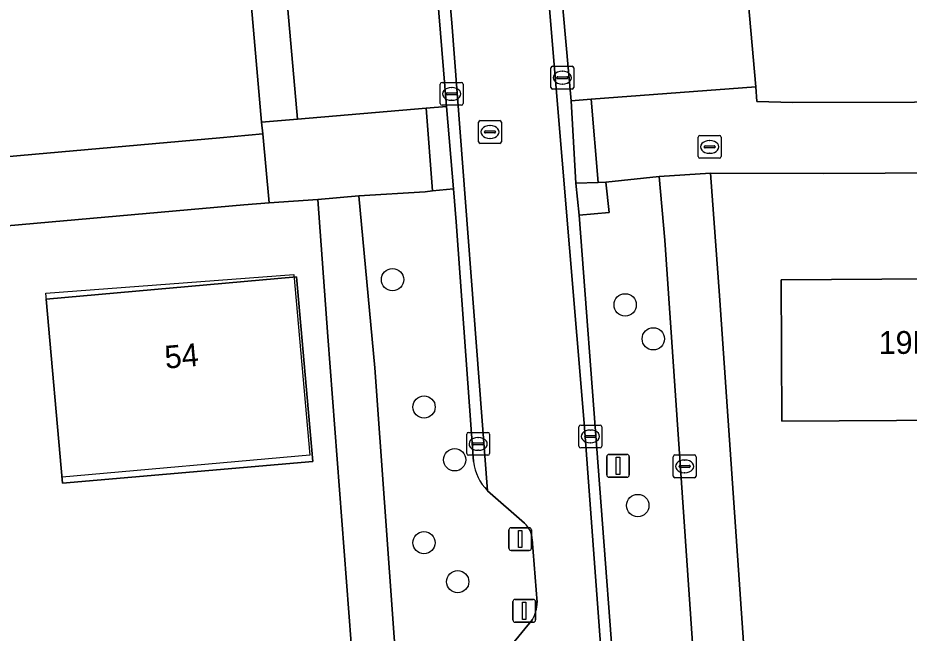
# Model space of a CAD drawing. Extents: x 162661 to 163484, y 380247 to 381230.
# Drawn here: x 163109.5 to 163148.58, y 380436.19 to 380463.16 of the extents above; entities that cross this region are included whole.
import ezdxf

# ---------------------------------------------------------------- set-up
doc = ezdxf.new("R2010")
doc.units = 0
for name, color, linetype in [('IMGEO_Afsluitpaal', 7, 'Continuous'), ('IMGEO_Berm_halfverhard', 7, 'Continuous'), ('IMGEO_Boom', 7, 'Continuous'), ('IMGEO_Erf', 7, 'Continuous'), ('IMGEO_Groenvoorziening', 7, 'Continuous'), ('IMGEO_Kolk', 7, 'Continuous'), ('IMGEO_Lichtmast', 7, 'Continuous'), ('IMGEO_Pand', 7, 'Continuous'), ('IMGEO_Pand_nummerreeks', 7, 'Continuous'), ('IMGEO_Pand_vergunning_verleend', 7, 'Continuous'), ('IMGEO_Parkeervlak_open', 7, 'Continuous'), ('IMGEO_Rijbaan_lokaal_gesloten', 7, 'Continuous'), ('IMGEO_Rijbaan_lokaal_open', 7, 'Continuous'), ('IMGEO_Rioolput', 7, 'Continuous'), ('IMGEO_Voetpad_open', 7, 'Continuous')]:
    doc.layers.add(name, color=color, linetype=linetype)

msp = doc.modelspace()

# ---------------------------------------------------------------- linework, layer by layer
at = {"layer": 'IMGEO_Afsluitpaal'}
for p, q in [((163131.133, 380440.813), (163131.923, 380440.813)), ((163131.923, 380440.813), (163131.133, 380440.813)), ((163131.033, 380439.913), (163131.033, 380440.713)), ((163131.033, 380440.713), (163131.033, 380439.913)), ((163132.023, 380440.713), (163132.023, 380439.913)), ((163132.023, 380439.913), (163132.023, 380440.713)), ((163131.923, 380439.813), (163131.133, 380439.813)), ((163131.133, 380439.813), (163131.923, 380439.813)), ((163131.309, 380437.671), (163132.099, 380437.671)), ((163132.099, 380437.671), (163131.309, 380437.671)), ((163131.209, 380436.771), (163131.209, 380437.571)), ((163131.209, 380437.571), (163131.209, 380436.771)), ((163132.199, 380437.571), (163132.199, 380436.771)), ((163132.199, 380436.771), (163132.199, 380437.571)), ((163132.099, 380436.671), (163131.309, 380436.671)), ((163131.309, 380436.671), (163132.099, 380436.671))]:
    msp.add_line(p, q, dxfattribs=at)
for points in [[(163131.453, 380440.688), (163131.603, 380440.688), (163131.603, 380439.938), (163131.453, 380439.938), (163131.453, 380440.688)], [(163131.629, 380437.546), (163131.779, 380437.546), (163131.779, 380436.796), (163131.629, 380436.796), (163131.629, 380437.546)]]:
    msp.add_lwpolyline(points, dxfattribs=at)
for centre, start, end in [((163131.133, 380440.713), 90, 180), ((163131.133, 380440.713), 90, 180), ((163131.923, 380440.713), 0, 90), ((163131.923, 380440.713), 360, 90), ((163131.133, 380439.913), 180, 270), ((163131.133, 380439.913), 180, 270), ((163131.923, 380439.913), 270, 0), ((163131.923, 380439.913), 270, 0), ((163131.309, 380437.571), 90, 180), ((163131.309, 380437.571), 90, 180), ((163132.099, 380437.571), 0, 90), ((163132.099, 380437.571), 360, 90), ((163131.309, 380436.771), 180, 270), ((163131.309, 380436.771), 180, 270), ((163132.099, 380436.771), 270, 0), ((163132.099, 380436.771), 270, 0)]:
    msp.add_arc(centre, 0.1, start, end, dxfattribs=at)
at = {"layer": 'IMGEO_Berm_halfverhard'}
msp.add_lwpolyline([(163135.285, 380455.956), (163134.941, 380455.944), (163133.966, 380455.91), (163134.109, 380454.512), (163135.43, 380454.63)], close=True, dxfattribs=at)
at = {"layer": 'IMGEO_Boom'}
for centre in [(163125.929, 380451.685), (163136.13, 380450.578), (163137.362, 380449.09), (163127.312, 380446.102), (163128.656, 380443.79), (163136.683, 380441.785), (163127.309, 380440.155), (163128.788, 380438.447)]:
    msp.add_circle(centre, 0.489, dxfattribs=at)
at = {"layer": 'IMGEO_Erf'}
for points in [[(163123.094, 380449.195), (163122.658, 380455.201), (163120.513, 380455.044), (163119.41, 380454.963), (163090.735, 380452.415), (163083.867, 380451.82), (163076.845, 380451.212), (163068.757, 380453.06), (163068.378, 380456.896), (163049.921, 380454.967), (163045.561, 380454.537), (163045.872, 380450.181)], [(163059.202, 380401.669), (163072.831, 380402.7), (163076.355, 380402.967), (163083.412, 380403.501), (163085.079, 380403.627), (163089.515, 380403.963), (163093.438, 380404.26), (163106.644, 380405.259), (163110.041, 380405.516), (163111.313, 380405.612), (163114.53, 380405.856), (163126.293, 380406.746), (163126.155, 380408.871), (163123.094, 380449.195)]]:
    msp.add_lwpolyline(points, dxfattribs=at)
for points in [[(163199.191, 380456.627), (163144.819, 380456.343), (163139.871, 380456.349), (163140.272, 380450.994), (163142.471, 380419.107), (163142.767, 380411.707), (163145.428, 380411.882), (163146.806, 380412.08), (163201.407, 380419.631), (163201.805, 380419.95)], [(163110.743, 380450.826), (163121.714, 380451.803), (163122.434, 380443.71), (163111.461, 380442.759)], [(163143, 380445.481), (163142.964, 380451.679), (163154.024, 380451.743), (163154.031, 380450.56), (163156.279, 380450.572), (163159.226, 380450.588), (163159.438, 380450.589), (163159.485, 380443.521), (163156.326, 380443.5), (163156.307, 380446.339), (163154.077, 380446.324), (163154.062, 380445.545), (163150.543, 380445.525)]]:
    msp.add_lwpolyline(points, close=True, dxfattribs=at)
at = {"layer": 'IMGEO_Groenvoorziening'}
msp.add_lwpolyline([(163194.928, 380483.698), (163143.174, 380475.424), (163140.543, 380475.123), (163140.67, 380473.493), (163141.858, 380460.128), (163141.9, 380459.488), (163143.475, 380459.454), (163159.504, 380459.495), (163159.528, 380458.323), (163197.086, 380458.508)], close=True, dxfattribs=at)
for points in [[(163088.499, 380455.257), (163118.351, 380457.9), (163120.238, 380458.077), (163120.186, 380458.591), (163119.135, 380470.693), (163119.093, 380471.25), (163117.103, 380470.993), (163087.446, 380466.67)], [(163136.528, 380422.373), (163137.292, 380412.726), (163138.601, 380412.785), (163138.664, 380411.408), (163140.797, 380411.539), (163140.239, 380418.958), (163137.867, 380453.413), (163137.628, 380456.205), (163135.285, 380455.956), (163135.43, 380454.63), (163134.109, 380454.512), (163135.779, 380432.484)], [(163129.483, 380443.709), (163128.717, 380454.219), (163128.599, 380455.668), (163127.675, 380455.574), (163127.354, 380455.539), (163124.446, 380455.354), (163125.156, 380447.82), (163127.91, 380409.357), (163128.192, 380405.494)], [(163131.714, 380441.004), (163130.094, 380442.435)], [(163132.268, 380437.534), (163132.055, 380440.303)], [(163130.659, 380435.085), (163132.068, 380436.79)]]:
    msp.add_lwpolyline(points, dxfattribs=at)
for centre, radius, start, end in [((163131.583, 380443.933), 2.112, 186.0814, 225.1626), ((163131.075, 380440.26), 0.981, 2.5385, 49.3425), ((163130.779, 380437.535), 1.489, 329.959, 359.9482)]:
    msp.add_arc(centre, radius, start, end, dxfattribs=at)
at = {"layer": 'IMGEO_Kolk'}
for p, q in [((163132.875, 380460.109), (163132.875, 380460.961)), ((163132.95, 380461.035), (163133.802, 380461.035)), ((163133.363, 380460.815), (163133.388, 380460.815)), ((163133.876, 380460.961), (163133.876, 380460.109)), ((163128.099, 380460.325), (163128.951, 380460.325)), ((163133.134, 380460.529), (163133.134, 380460.541)), ((163133.572, 380460.492), (163133.174, 380460.492)), ((163133.177, 380460.578), (163133.575, 380460.578)), ((163133.618, 380460.541), (163133.618, 380460.529)), ((163128.024, 380459.399), (163128.024, 380460.251)), ((163128.512, 380460.105), (163128.537, 380460.105)), ((163129.025, 380460.251), (163129.025, 380459.399)), ((163133.802, 380460.035), (163132.95, 380460.035)), ((163133.386, 380460.255), (163133.361, 380460.255)), ((163128.283, 380459.819), (163128.283, 380459.831)), ((163128.721, 380459.782), (163128.323, 380459.782)), ((163128.326, 380459.868), (163128.724, 380459.868)), ((163128.535, 380459.545), (163128.51, 380459.545)), ((163128.767, 380459.831), (163128.767, 380459.819)), ((163128.951, 380459.325), (163128.099, 380459.325)), ((163134.104, 380444.386), (163134.104, 380445.238)), ((163134.179, 380445.312), (163135.031, 380445.312)), ((163134.592, 380445.092), (163134.617, 380445.092)), ((163135.105, 380445.238), (163135.105, 380444.386)), ((163129.184, 380444.06), (163129.184, 380444.912)), ((163129.259, 380444.986), (163130.111, 380444.986)), ((163129.672, 380444.766), (163129.697, 380444.766)), ((163130.185, 380444.912), (163130.185, 380444.06)), ((163134.363, 380444.806), (163134.363, 380444.818)), ((163134.801, 380444.769), (163134.403, 380444.769)), ((163134.406, 380444.855), (163134.804, 380444.855)), ((163134.847, 380444.818), (163134.847, 380444.806)), ((163129.443, 380444.48), (163129.443, 380444.492)), ((163129.881, 380444.443), (163129.483, 380444.443)), ((163129.486, 380444.529), (163129.884, 380444.529)), ((163129.927, 380444.492), (163129.927, 380444.48)), ((163135.031, 380444.312), (163134.179, 380444.312)), ((163134.615, 380444.532), (163134.59, 380444.532)), ((163130.111, 380443.986), (163129.259, 380443.986)), ((163129.695, 380444.206), (163129.67, 380444.206)), ((163138.237, 380443.073), (163138.237, 380443.925)), ((163138.312, 380443.999), (163139.164, 380443.999)), ((163139.238, 380443.925), (163139.238, 380443.073)), ((163138.496, 380443.493), (163138.496, 380443.505)), ((163138.539, 380443.542), (163138.937, 380443.542)), ((163138.725, 380443.779), (163138.75, 380443.779)), ((163138.98, 380443.505), (163138.98, 380443.493)), ((163138.934, 380443.456), (163138.536, 380443.456)), ((163138.748, 380443.219), (163138.723, 380443.219)), ((163139.164, 380442.999), (163138.312, 380442.999))]:
    msp.add_line(p, q, dxfattribs=at)
for points in [[(163132.875, 380460.109), (163132.875, 380460.961)], [(163132.95, 380461.035), (163133.802, 380461.035)], [(163133.876, 380460.961), (163133.876, 380460.109)], [(163128.099, 380460.325), (163128.951, 380460.325)], [(163128.024, 380459.399), (163128.024, 380460.251)], [(163129.025, 380460.251), (163129.025, 380459.399)], [(163133.802, 380460.035), (163132.95, 380460.035)], [(163128.951, 380459.325), (163128.099, 380459.325)], [(163134.104, 380444.386), (163134.104, 380445.238)], [(163134.179, 380445.312), (163135.031, 380445.312)], [(163135.105, 380445.238), (163135.105, 380444.386)], [(163129.184, 380444.06), (163129.184, 380444.912)], [(163129.259, 380444.986), (163130.111, 380444.986)], [(163130.185, 380444.912), (163130.185, 380444.06)], [(163135.031, 380444.312), (163134.179, 380444.312)], [(163130.111, 380443.986), (163129.259, 380443.986)], [(163138.237, 380443.073), (163138.237, 380443.925)], [(163138.312, 380443.999), (163139.164, 380443.999)], [(163139.238, 380443.925), (163139.238, 380443.073)], [(163139.164, 380442.999), (163138.312, 380442.999)]]:
    msp.add_lwpolyline(points, dxfattribs=at)
for centre, radius, start, end in [((163132.952, 380460.959), 0.0765, 91.552, 178.448), ((163132.952, 380460.959), 0.0765, 91.552, 178.448), ((163133.8, 380460.959), 0.0765, 1.552, 88.448), ((163133.8, 380460.959), 0.0765, 1.552, 88.448), ((163128.101, 380460.249), 0.0765, 91.552, 178.448), ((163128.101, 380460.249), 0.0765, 91.552, 178.448), ((163128.949, 380460.249), 0.0765, 1.552, 88.448), ((163128.949, 380460.249), 0.0765, 1.552, 88.448), ((163133.174, 380460.538), 0.0403, 85.8775, 175.7526), ((163133.171, 380460.528), 0.0366, 178.938, 274.7102), ((163133.575, 380460.535), 0.043, 264.8664, 352.4533), ((163133.579, 380460.54), 0.0386, 1.7309, 96.639), ((163132.952, 380460.111), 0.0765, 181.552, 268.448), ((163132.952, 380460.111), 0.0765, 181.552, 268.448), ((163133.8, 380460.111), 0.0765, 271.552, 358.448), ((163133.8, 380460.111), 0.0765, 271.552, 358.448), ((163128.323, 380459.828), 0.0403, 85.8775, 175.7526), ((163128.32, 380459.818), 0.0366, 178.938, 274.7102), ((163128.724, 380459.825), 0.043, 264.8664, 352.4533), ((163128.728, 380459.83), 0.0386, 1.7309, 96.639), ((163128.101, 380459.401), 0.0765, 181.552, 268.448), ((163128.101, 380459.401), 0.0765, 181.552, 268.448), ((163128.949, 380459.401), 0.0765, 271.552, 358.448), ((163128.949, 380459.401), 0.0765, 271.552, 358.448), ((163134.181, 380445.236), 0.0765, 91.552, 178.448), ((163134.181, 380445.236), 0.0765, 91.552, 178.448), ((163135.029, 380445.236), 0.0765, 1.552, 88.448), ((163135.029, 380445.236), 0.0765, 1.552, 88.448), ((163129.261, 380444.91), 0.0765, 91.552, 178.448), ((163129.261, 380444.91), 0.0765, 91.552, 178.448), ((163130.109, 380444.91), 0.0765, 1.552, 88.448), ((163130.109, 380444.91), 0.0765, 1.552, 88.448), ((163134.403, 380444.815), 0.0403, 85.8775, 175.7526), ((163134.4, 380444.805), 0.0366, 178.938, 274.7102), ((163134.804, 380444.812), 0.043, 264.8664, 352.4533), ((163134.808, 380444.817), 0.0386, 1.7309, 96.639), ((163129.483, 380444.489), 0.0403, 85.8775, 175.7526), ((163129.48, 380444.479), 0.0366, 178.938, 274.7102), ((163129.884, 380444.486), 0.043, 264.8664, 352.4533), ((163129.888, 380444.491), 0.0386, 1.7309, 96.639), ((163134.181, 380444.388), 0.0765, 181.552, 268.448), ((163134.181, 380444.388), 0.0765, 181.552, 268.448), ((163135.029, 380444.388), 0.0765, 271.552, 358.448), ((163135.029, 380444.388), 0.0765, 271.552, 358.448), ((163129.261, 380444.062), 0.0765, 181.552, 268.448), ((163129.261, 380444.062), 0.0765, 181.552, 268.448), ((163130.109, 380444.062), 0.0765, 271.552, 358.448), ((163130.109, 380444.062), 0.0765, 271.552, 358.448), ((163138.314, 380443.923), 0.0765, 91.552, 178.448), ((163138.314, 380443.923), 0.0765, 91.552, 178.448), ((163139.162, 380443.923), 0.0765, 1.552, 88.448), ((163139.162, 380443.923), 0.0765, 1.552, 88.448), ((163138.536, 380443.502), 0.0403, 85.8775, 175.7526), ((163138.533, 380443.492), 0.0366, 178.938, 274.7102), ((163138.937, 380443.499), 0.043, 264.8664, 352.4533), ((163138.941, 380443.504), 0.0386, 1.7309, 96.639), ((163138.314, 380443.075), 0.0765, 181.552, 268.448), ((163138.314, 380443.075), 0.0765, 181.552, 268.448), ((163139.162, 380443.075), 0.0765, 271.552, 358.448), ((163139.162, 380443.075), 0.0765, 271.552, 358.448)]:
    msp.add_arc(centre, radius, start, end, dxfattribs=at)
for centre, major_axis, ratio, start_param, end_param in [((163133.362, 380460.535), (-0.387, 0.002), 0.722429, 4.712389, 7.853982), ((163133.387, 380460.535), (-0.39, 0.002), 0.717154, 1.570796, 4.712389), ((163128.511, 380459.825), (-0.387, 0.002), 0.722429, 4.712389, 7.853982), ((163128.536, 380459.825), (-0.39, 0.002), 0.717154, 1.570796, 4.712389), ((163134.591, 380444.812), (-0.387, 0.002), 0.722429, 4.712389, 7.853982), ((163134.616, 380444.812), (-0.39, 0.002), 0.717154, 1.570796, 4.712389), ((163129.671, 380444.486), (-0.387, 0.002), 0.722429, 4.712389, 7.853982), ((163129.696, 380444.486), (-0.39, 0.002), 0.717154, 1.570796, 4.712389), ((163138.724, 380443.499), (-0.387, 0.002), 0.722429, 4.712389, 7.853982), ((163138.749, 380443.499), (-0.39, 0.002), 0.717154, 1.570796, 4.712389)]:
    msp.add_ellipse(centre, major_axis=major_axis, ratio=ratio, start_param=start_param, end_param=end_param, dxfattribs=at)
at = {"layer": 'IMGEO_Lichtmast'}
for p, q in [((163135.319, 380443.126), (163135.319, 380443.926)), ((163135.319, 380443.926), (163135.319, 380443.126)), ((163135.419, 380444.026), (163136.209, 380444.026)), ((163136.209, 380444.026), (163135.419, 380444.026)), ((163136.309, 380443.926), (163136.309, 380443.126)), ((163136.309, 380443.126), (163136.309, 380443.926)), ((163136.209, 380443.026), (163135.419, 380443.026)), ((163135.419, 380443.026), (163136.209, 380443.026))]:
    msp.add_line(p, q, dxfattribs=at)
msp.add_lwpolyline([(163135.739, 380443.901), (163135.889, 380443.901), (163135.889, 380443.151), (163135.739, 380443.151), (163135.739, 380443.901)], dxfattribs=at)
for centre, start, end in [((163135.419, 380443.926), 90, 180), ((163135.419, 380443.926), 90, 180), ((163136.209, 380443.926), 0, 90), ((163136.209, 380443.926), 360, 90), ((163135.419, 380443.126), 180, 270), ((163135.419, 380443.126), 180, 270), ((163136.209, 380443.126), 270, 0), ((163136.209, 380443.126), 270, 0)]:
    msp.add_arc(centre, 0.1, start, end, dxfattribs=at)
at = {"layer": 'IMGEO_Pand'}
for points in [[(163121.714, 380451.803), (163110.743, 380450.826), (163111.461, 380442.759), (163122.434, 380443.71)], [(163156.279, 380450.572), (163154.031, 380450.56), (163154.024, 380451.743), (163142.964, 380451.679), (163143, 380445.481), (163150.543, 380445.525), (163154.062, 380445.545), (163154.077, 380446.324), (163156.307, 380446.339), (163156.326, 380443.5), (163159.485, 380443.521), (163159.438, 380450.589), (163159.226, 380450.588)]]:
    msp.add_lwpolyline(points, close=True, dxfattribs=at)
at = {"layer": 'IMGEO_Pand_vergunning_verleend'}
msp.add_lwpolyline([(163110.734, 380451.092), (163121.604, 380451.916), (163122.306, 380443.988), (163111.447, 380443.027)], close=True, dxfattribs=at)
at = {"layer": 'IMGEO_Parkeervlak_open'}
for points in [[(163133.761, 380459.516), (163134.639, 380459.589), (163141.858, 380460.128), (163140.67, 380473.493), (163133.543, 380472.79), (163132.577, 380472.694)], [(163127.303, 380471.425), (163126.394, 380471.328), (163120.702, 380470.83), (163121.761, 380458.724), (163127.41, 380459.201), (163128.296, 380459.266)]]:
    msp.add_lwpolyline(points, close=True, dxfattribs=at)
at = {"layer": 'IMGEO_Rijbaan_lokaal_gesloten'}
for points in [[(163115.266, 380631.188), (163112.623, 380630.934), (163115.178, 380604.321), (163119.159, 380562.859), (163123.634, 380515.495), (163127.457, 380475.027), (163128.535, 380462.939), (163130.094, 380442.435), (163131.714, 380441.004)], [(163134.009, 380429.495), (163135.387, 380431.171), (163134.334, 380445.392), (163131.43, 380480.159), (163128.125, 380515.07), (163123.524, 380563.677)], [(163132.055, 380440.303), (163132.268, 380437.534)], [(163132.068, 380436.79), (163130.659, 380435.085), (163132.464, 380411.134)]]:
    msp.add_lwpolyline(points, dxfattribs=at)
for centre, radius, start, end in [((163131.075, 380440.26), 0.981, 2.5385, 49.3425), ((163130.779, 380437.535), 1.489, 329.959, 359.9482)]:
    msp.add_arc(centre, radius, start, end, dxfattribs=at)
at = {"layer": 'IMGEO_Rijbaan_lokaal_open'}
for points in [[(163117.274, 380629.188), (163123.524, 380563.677), (163128.125, 380515.07), (163131.43, 380480.159), (163134.334, 380445.392), (163135.387, 380431.171)], [(163135.779, 380432.484), (163134.109, 380454.512), (163133.966, 380455.91), (163133.761, 380459.516), (163132.577, 380472.694), (163132.269, 380476.314), (163132.145, 380477.643), (163128.255, 380519.377), (163128.05, 380520.776), (163127.711, 380524.427), (163126.527, 380537.391), (163126.18, 380540.991), (163126.056, 380542.381), (163121.91, 380585.617), (163121.722, 380587.592), (163118.555, 380620.891), (163118.209, 380624.528), (163117.881, 380627.983)], [(163119.159, 380562.859), (163115.178, 380604.321), (163114.616, 380604.267), (163114.948, 380600.812), (163116.125, 380588.535), (163116.457, 380585.073), (163116.594, 380583.646), (163118.648, 380562.791), (163120.693, 380541.2), (163120.812, 380539.9), (163121.174, 380536.166), (163122.304, 380524.006), (163122.656, 380520.415), (163122.745, 380518.996), (163126.812, 380476.425), (163126.963, 380475.043), (163127.303, 380471.425), (163128.296, 380459.266), (163128.599, 380455.668), (163128.717, 380454.219), (163129.483, 380443.709)], [(163130.094, 380442.435), (163128.535, 380462.939), (163127.457, 380475.027), (163123.634, 380515.495), (163119.159, 380562.859)], [(163087.446, 380466.67), (163117.103, 380470.993), (163119.093, 380471.25), (163117.508, 380474.084), (163082.32, 380468.935), (163082.489, 380467.065), (163083.594, 380454.84), (163083.867, 380451.82), (163090.735, 380452.415), (163119.41, 380454.963), (163120.513, 380455.044), (163120.238, 380458.077), (163118.351, 380457.9), (163088.499, 380455.257)]]:
    msp.add_lwpolyline(points, dxfattribs=at)
msp.add_lwpolyline([(163127.41, 380459.201), (163121.761, 380458.724), (163120.186, 380458.591), (163120.238, 380458.077), (163120.513, 380455.044), (163122.658, 380455.201), (163124.446, 380455.354), (163127.354, 380455.539), (163127.675, 380455.574)], close=True, dxfattribs=at)
msp.add_arc((163131.583, 380443.933), 2.112, 186.0814, 225.1626, dxfattribs=at)
at = {"layer": 'IMGEO_Rioolput'}
for p, q in [((163129.703, 380457.73), (163129.703, 380458.582)), ((163129.778, 380458.656), (163130.63, 380458.656)), ((163130.191, 380458.436), (163130.216, 380458.436)), ((163130.704, 380458.582), (163130.704, 380457.73)), ((163129.962, 380458.15), (163129.962, 380458.162)), ((163130.4, 380458.113), (163130.002, 380458.113)), ((163130.005, 380458.199), (163130.403, 380458.199)), ((163130.446, 380458.162), (163130.446, 380458.15)), ((163139.411, 380458.002), (163140.263, 380458.002)), ((163130.63, 380457.656), (163129.778, 380457.656)), ((163130.214, 380457.876), (163130.189, 380457.876)), ((163139.336, 380457.076), (163139.336, 380457.928)), ((163139.824, 380457.782), (163139.849, 380457.782)), ((163140.337, 380457.928), (163140.337, 380457.076)), ((163139.595, 380457.496), (163139.595, 380457.508)), ((163140.033, 380457.459), (163139.635, 380457.459)), ((163139.638, 380457.545), (163140.036, 380457.545)), ((163139.847, 380457.222), (163139.822, 380457.222)), ((163140.079, 380457.508), (163140.079, 380457.496)), ((163140.263, 380457.002), (163139.411, 380457.002))]:
    msp.add_line(p, q, dxfattribs=at)
for points in [[(163129.703, 380457.73), (163129.703, 380458.582)], [(163129.778, 380458.656), (163130.63, 380458.656)], [(163130.704, 380458.582), (163130.704, 380457.73)], [(163139.411, 380458.002), (163140.263, 380458.002)], [(163130.63, 380457.656), (163129.778, 380457.656)], [(163139.336, 380457.076), (163139.336, 380457.928)], [(163140.337, 380457.928), (163140.337, 380457.076)], [(163140.263, 380457.002), (163139.411, 380457.002)]]:
    msp.add_lwpolyline(points, dxfattribs=at)
for centre, radius, start, end in [((163129.78, 380458.58), 0.0765, 91.552, 178.448), ((163129.78, 380458.58), 0.0765, 91.552, 178.448), ((163130.628, 380458.58), 0.0765, 1.552, 88.448), ((163130.628, 380458.58), 0.0765, 1.552, 88.448), ((163130.002, 380458.159), 0.0403, 85.8775, 175.7526), ((163129.999, 380458.149), 0.0366, 178.938, 274.7102), ((163130.403, 380458.156), 0.043, 264.8664, 352.4533), ((163130.407, 380458.161), 0.0386, 1.7309, 96.639), ((163139.413, 380457.926), 0.0765, 91.552, 178.448), ((163139.413, 380457.926), 0.0765, 91.552, 178.448), ((163140.261, 380457.926), 0.0765, 1.552, 88.448), ((163140.261, 380457.926), 0.0765, 1.552, 88.448), ((163129.78, 380457.732), 0.0765, 181.552, 268.448), ((163129.78, 380457.732), 0.0765, 181.552, 268.448), ((163130.628, 380457.732), 0.0765, 271.552, 358.448), ((163130.628, 380457.732), 0.0765, 271.552, 358.448), ((163139.635, 380457.505), 0.0403, 85.8775, 175.7526), ((163139.632, 380457.495), 0.0366, 178.938, 274.7102), ((163140.036, 380457.502), 0.043, 264.8664, 352.4533), ((163140.04, 380457.507), 0.0386, 1.7309, 96.639), ((163139.413, 380457.078), 0.0765, 181.552, 268.448), ((163139.413, 380457.078), 0.0765, 181.552, 268.448), ((163140.261, 380457.078), 0.0765, 271.552, 358.448), ((163140.261, 380457.078), 0.0765, 271.552, 358.448)]:
    msp.add_arc(centre, radius, start, end, dxfattribs=at)
for centre, major_axis, ratio, start_param, end_param in [((163130.19, 380458.156), (-0.387, 0.002), 0.722429, 4.712389, 7.853982), ((163130.215, 380458.156), (-0.39, 0.002), 0.717154, 1.570796, 4.712389), ((163139.823, 380457.502), (-0.387, 0.002), 0.722429, 4.712389, 7.853982), ((163139.848, 380457.502), (-0.39, 0.002), 0.717154, 1.570796, 4.712389)]:
    msp.add_ellipse(centre, major_axis=major_axis, ratio=ratio, start_param=start_param, end_param=end_param, dxfattribs=at)
at = {"layer": 'IMGEO_Voetpad_open'}
for points in [[(163120.702, 380470.83), (163119.135, 380470.693), (163120.186, 380458.591), (163121.761, 380458.724)], [(163133.966, 380455.91), (163134.941, 380455.944), (163134.639, 380459.589), (163133.761, 380459.516)], [(163128.599, 380455.668), (163128.296, 380459.266), (163127.41, 380459.201), (163127.675, 380455.574)], [(163140.272, 380450.994), (163139.871, 380456.349), (163137.628, 380456.205), (163137.867, 380453.413), (163140.239, 380418.958), (163140.797, 380411.539), (163142.767, 380411.707), (163142.471, 380419.107)]]:
    msp.add_lwpolyline(points, close=True, dxfattribs=at)
for points in [[(163159.504, 380459.495), (163143.475, 380459.454), (163141.9, 380459.488), (163141.858, 380460.128), (163134.639, 380459.589), (163134.941, 380455.944), (163135.285, 380455.956), (163137.628, 380456.205), (163139.871, 380456.349), (163144.819, 380456.343), (163199.191, 380456.627)], [(163125.156, 380447.82), (163124.446, 380455.354), (163122.658, 380455.201), (163123.094, 380449.195), (163126.155, 380408.871), (163126.293, 380406.746), (163126.393, 380405.204)], [(163128.192, 380405.494), (163127.91, 380409.357), (163125.156, 380447.82)]]:
    msp.add_lwpolyline(points, dxfattribs=at)

# ---------------------------------------------------------------- texts
at = {"layer": 'IMGEO_Pand_nummerreeks'}
for s, rotation, p in [('19H', 0.3323, (163147.248, 380448.424)), ('54', 5.0879, (163115.981, 380447.779))]:
    msp.add_text(s, height=1, rotation=rotation, dxfattribs=at).set_placement(p)

doc.saveas('drawing.dxf')
